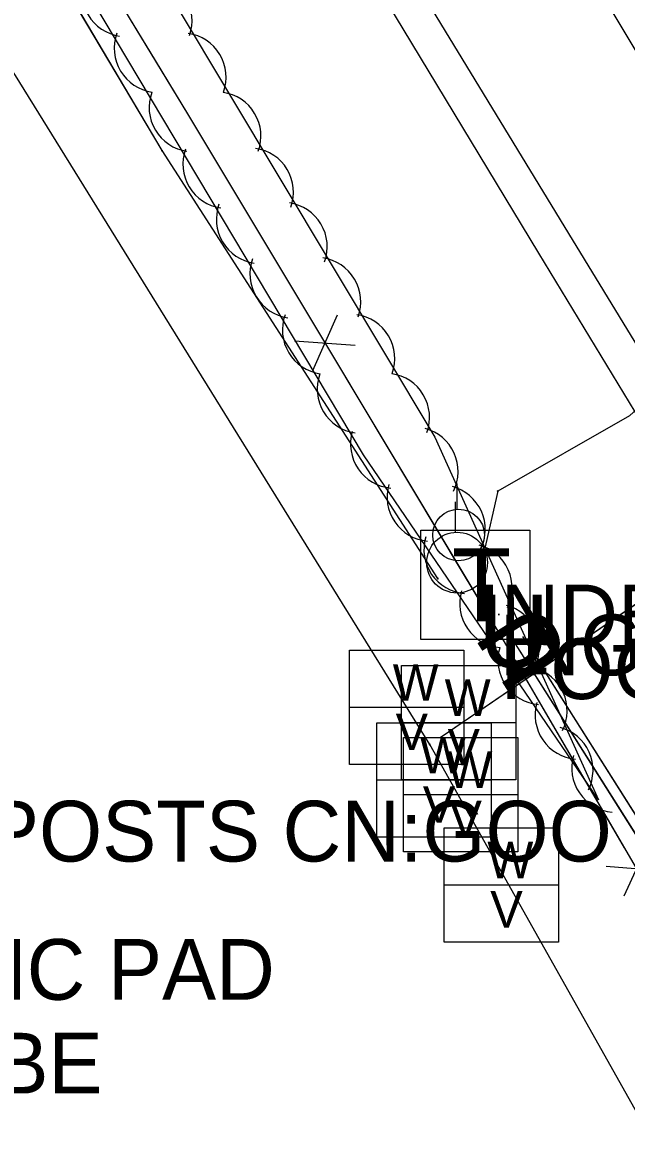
# Model space of a CAD drawing. Extents: x 954793 to 988390, y 1867850 to 1924428.
# Drawn here: x 956419.3 to 956469.1, y 1921899.6 to 1921992.4 of the extents above; entities that cross this region are included whole.
import ezdxf

# ---------------------------------------------------------------- set-up
doc = ezdxf.new("R2010")
doc.units = 0
for name, color, linetype in [('Default', 7, 'Continuous'), ('S_EDGE_PAVEMENT', 7, 'Continuous'), ('S_FENCE', 7, 'Continuous'), ('S_FENCE_ANNOT', 7, 'Continuous'), ('S_FIBER_OPTIC_CABLE', 7, 'Continuous'), ('S_MISC_STRUCTURES_ANNOT', 7, 'Continuous'), ('S_MSC_PT_SYM', 7, 'Continuous'), ('S_PAVEMENT_CROWN', 7, 'Continuous'), ('S_SHOULDER', 7, 'Continuous'), ('S_SURVEY_TEXT_ANNOT', 7, 'Continuous'), ('S_TELEPHONE_UTILITIES', 7, 'Continuous'), ('S_TELEPHONE_UTILITIES_ANNOT', 7, 'Continuous'), ('S_TREE', 7, 'Continuous'), ('S_UNDERGROUND_CABLE', 7, 'Continuous'), ('S_UTILITY_POLE', 7, 'Continuous'), ('S_UTL_PT_SYM', 7, 'Continuous'), ('S_WATER_UTILITIES', 7, 'Continuous')]:
    doc.layers.add(name, color=color, linetype=linetype)

msp = doc.modelspace()

# ---------------------------------------------------------------- linework, layer by layer
at = {"layer": 'S_EDGE_PAVEMENT'}
msp.add_lwpolyline([(956566.517, 1921808.083), (956556.072, 1921825.098), (956545.627, 1921842.113), (956534.529, 1921860.29), (956523.431, 1921878.467), (956510.697, 1921899.249), (956497.963, 1921920.03), (956486.772, 1921938.307), (956475.58, 1921956.584), (956464.348, 1921974.985), (956453.116, 1921993.387), (956444.812, 1922006.943), (956436.509, 1922020.5), (956426.542, 1922036.848), (956416.574, 1922053.197), (956405.537, 1922071.359), (956394.5, 1922089.521), (956383.799, 1922106.805), (956373.098, 1922124.089), (956362.252, 1922142.078), (956351.407, 1922160.068), (956340.715, 1922177.57), (956330.022, 1922195.072)], dxfattribs=at)
at = {"layer": 'S_FENCE'}
for p, q in [((956445.265, 1921968.251), (956443.228, 1921963.685)), ((956441.752, 1921966.144), (956446.74, 1921965.792)), ((956470.95, 1921924.946), (956468.858, 1921920.405)), ((956467.412, 1921922.882), (956472.396, 1921922.469))]:
    msp.add_line(p, q, dxfattribs=at)
for points in [[(956338.83, 1922139.637), (956432.93, 1921984.833)], [(956419.868, 1922006.323), (956430.257, 1921989.231)], [(956430.257, 1921989.231), (956432.93, 1921984.833)], [(956432.93, 1921984.833), (956443.218, 1921967.683)], [(956432.93, 1921984.833), (956458.816, 1921941.679)], [(956445.275, 1921964.253), (956455.563, 1921947.103)], [(956455.563, 1921947.103), (956458.816, 1921941.679)], [(956458.816, 1921941.679), (956468.896, 1921924.403)], [(956458.816, 1921941.679), (956523.652, 1921830.557)]]:
    msp.add_lwpolyline(points, dxfattribs=at)
at = {"layer": 'S_FIBER_OPTIC_CABLE'}
for p, q in [((956430.837, 1921981.806), (956403.231, 1922028.399)), ((956453.539, 1921946.567), (956430.837, 1921981.806)), ((956469.33, 1921959.96), (956458.494, 1921953.768)), ((956458.494, 1921953.768), (956457.379, 1921948.82)), ((956482.637, 1921905.271), (956459.823, 1921941.414))]:
    msp.add_line(p, q, dxfattribs=at)
for points in [[(956453.539, 1921946.567), (956430.837, 1921981.806), (956403.231, 1922028.399), (956379.892, 1922065.458), (956348.945, 1922115.167), (956333.568, 1922143.453)], [(956453.539, 1921946.567), (956430.837, 1921981.806), (956403.231, 1922028.399), (956379.892, 1922065.458), (956348.945, 1922115.167), (956333.568, 1922143.453)], [(956510.194, 1921989.118), (956494.46, 1921982.826), (956469.33, 1921959.96), (956458.494, 1921953.768), (956457.379, 1921948.82)], [(956510.194, 1921989.118), (956494.46, 1921982.826), (956469.33, 1921959.96), (956458.494, 1921953.768), (956457.379, 1921948.82)], [(956523.479, 1921839.863), (956502.786, 1921872.489), (956482.637, 1921905.271), (956459.823, 1921941.414)], [(956523.479, 1921839.863), (956502.786, 1921872.489), (956482.637, 1921905.271), (956459.823, 1921941.414)]]:
    msp.add_lwpolyline(points, dxfattribs=at)
at = {"layer": 'S_MSC_PT_SYM'}
for points in [[(956458.574, 1921943.606), (956458.574, 1921943.656), (956458.574, 1921943.606), (956458.524, 1921943.606), (956458.574, 1921943.606), (956458.574, 1921943.556), (956458.574, 1921943.606), (956458.624, 1921943.606)], [(956458.574, 1921943.606), (956458.574, 1921943.656), (956458.574, 1921943.606), (956458.524, 1921943.606), (956458.574, 1921943.606), (956458.574, 1921943.556), (956458.574, 1921943.606), (956458.624, 1921943.606)], [(956458.736, 1921941.645), (956458.736, 1921941.695), (956458.736, 1921941.645), (956458.686, 1921941.645), (956458.736, 1921941.645), (956458.736, 1921941.595), (956458.736, 1921941.645), (956458.786, 1921941.645)], [(956458.736, 1921941.645), (956458.736, 1921941.695), (956458.736, 1921941.645), (956458.686, 1921941.645), (956458.736, 1921941.645), (956458.736, 1921941.595), (956458.736, 1921941.645), (956458.786, 1921941.645)]]:
    msp.add_lwpolyline(points, close=True, dxfattribs=at)
for points in [[(956458.574, 1921943.606), (956458.574, 1921943.656), (956458.574, 1921943.606), (956458.524, 1921943.606), (956458.574, 1921943.606), (956458.574, 1921943.556), (956458.574, 1921943.606), (956458.624, 1921943.606)], [(956458.736, 1921941.645), (956458.736, 1921941.695), (956458.736, 1921941.645), (956458.686, 1921941.645), (956458.736, 1921941.645), (956458.736, 1921941.595), (956458.736, 1921941.645), (956458.786, 1921941.645)]]:
    msp.add_lwpolyline(points, dxfattribs=at)
at = {"layer": 'S_PAVEMENT_CROWN'}
msp.add_lwpolyline([(956577.812, 1921813.597), (956567.046, 1921831.084), (956556.279, 1921848.571), (956545.196, 1921866.592), (956534.113, 1921884.613), (956521.218, 1921905.617), (956508.324, 1921926.62), (956497.209, 1921944.791), (956486.094, 1921962.961), (956474.877, 1921981.682), (956463.659, 1922000.402), (956455.12, 1922014.017), (956446.58, 1922027.632), (956437.008, 1922043.709), (956427.437, 1922059.785), (956416.249, 1922077.968), (956405.062, 1922096.151), (956394.328, 1922113.637), (956383.593, 1922131.123), (956372.874, 1922148.988), (956362.155, 1922166.853), (956351.453, 1922184.171), (956340.751, 1922201.489)], dxfattribs=at)
at = {"layer": 'S_SHOULDER'}
msp.add_lwpolyline([(956563.486, 1921806.763), (956553.046, 1921823.599), (956542.606, 1921840.436), (956531.6, 1921858.495), (956520.595, 1921876.555), (956508.014, 1921897.331), (956495.433, 1921918.108), (956484.245, 1921936.517), (956473.057, 1921954.926), (956461.87, 1921973.374), (956450.683, 1921991.822), (956442.436, 1922005.478), (956434.189, 1922019.135), (956423.946, 1922035.436), (956413.704, 1922051.738), (956402.884, 1922069.894), (956392.065, 1922088.05), (956381.389, 1922105.356), (956370.712, 1922122.662), (956359.571, 1922140.607), (956348.43, 1922158.552), (956337.937, 1922175.913), (956327.445, 1922193.274)], dxfattribs=at)
at = {"layer": 'S_TELEPHONE_UTILITIES'}
msp.add_lwpolyline([(956452.139, 1921941.552), (956452.139, 1921950.552), (956461.139, 1921950.552), (956461.139, 1921941.552)], close=True, dxfattribs=at)
at = {"layer": 'S_TREE'}
msp.add_lwpolyline([(956316.457, 1922159.952), (956324.842, 1922160.5), (956328.164, 1922160.021), (956345.908, 1922137.15), (956402.287, 1922043.296), (956453.301, 1921958.217), (956466.793, 1921928.339), (956447.426, 1921956.766), (956386.195, 1922059.323), (956337.324, 1922139.353), (956324.26, 1922132.476)], dxfattribs=at)
for centre, start, end in [((956427.876, 1921994.845), 160.04033, 261.63724), ((956429.668, 1921992.526), 340.14873, 81.74564), ((956430.548, 1921990.227), 160.04033, 261.63724), ((956432.464, 1921987.857), 340.14873, 81.74564), ((956433.414, 1921985.361), 160.04033, 261.63724), ((956435.34, 1921982.997), 340.14873, 81.74564), ((956436.201, 1921980.687), 160.04033, 261.63724), ((956438.021, 1921978.384), 340.14873, 81.74564), ((956438.951, 1921976.152), 160.04033, 261.63724), ((956440.8, 1921973.891), 340.14873, 81.74564), ((956441.722, 1921971.653), 160.04033, 261.63724), ((956443.558, 1921969.361), 340.14873, 81.74564), ((956444.394, 1921967.036), 160.04033, 261.63724), ((956446.354, 1921964.692), 340.14873, 81.74564), ((956447.26, 1921962.17), 160.04033, 261.63724), ((956449.23, 1921959.832), 340.14873, 81.74564), ((956449.999, 1921957.652), 163.46855, 265.06546), ((956451.573, 1921955.4), 333.504, 75.10092), ((956453.015, 1921953.288), 163.46855, 265.06546), ((956453.814, 1921950.616), 333.504, 75.10092), ((956456.05, 1921948.964), 163.46855, 265.06546), ((956456.029, 1921945.797), 333.504, 75.10092), ((956458.993, 1921944.514), 163.46855, 265.06546), ((956458.266, 1921940.836), 333.504, 75.10092), ((956462.145, 1921939.828), 163.46855, 265.06546), ((956460.56, 1921935.676), 333.504, 75.10092), ((956465.207, 1921935.33), 163.46855, 265.06546), ((956462.689, 1921930.784), 333.504, 75.10092), ((956468.223, 1921930.967), 163.46855, 265.06546)]:
    msp.add_arc(centre, 3.643, start, end, dxfattribs=at)
at = {"layer": 'S_UNDERGROUND_CABLE'}
msp.add_line((956483.321, 1921905.818), (956460.559, 1921941.786), dxfattribs=at)
msp.add_lwpolyline([(956550.99, 1921787.022), (956522.907, 1921839.534), (956502.918, 1921873.23), (956483.321, 1921905.818), (956460.559, 1921941.786)], dxfattribs=at)
msp.add_lwpolyline([(956550.99, 1921787.022), (956522.907, 1921839.534), (956502.918, 1921873.23), (956483.321, 1921905.818), (956460.559, 1921941.786)], dxfattribs=at)
at = {"layer": 'S_UTILITY_POLE'}
for p, q in [((956455.133, 1921952.295), (956455.133, 1921954.403)), ((956454.993, 1921950.4), (956454.993, 1921952.88))]:
    msp.add_line(p, q, dxfattribs=at)
for centre, radius in [((956455.256, 1921950.153), 2.127), ((956455.137, 1921947.88), 2.502)]:
    msp.add_circle(centre, radius, dxfattribs=at)
at = {"layer": 'S_UTL_PT_SYM'}
for points in [[(956430.837, 1921981.806), (956430.837, 1921981.856), (956430.837, 1921981.806), (956430.787, 1921981.806), (956430.837, 1921981.806), (956430.837, 1921981.756), (956430.837, 1921981.806), (956430.887, 1921981.806)], [(956458.494, 1921953.768), (956458.494, 1921953.818), (956458.494, 1921953.768), (956458.444, 1921953.768), (956458.494, 1921953.768), (956458.494, 1921953.718), (956458.494, 1921953.768), (956458.544, 1921953.768)], [(956457.379, 1921948.82), (956457.379, 1921948.87), (956457.379, 1921948.82), (956457.329, 1921948.82), (956457.379, 1921948.82), (956457.379, 1921948.77), (956457.379, 1921948.82), (956457.429, 1921948.82)], [(956453.539, 1921946.567), (956453.539, 1921946.617), (956453.539, 1921946.567), (956453.489, 1921946.567), (956453.539, 1921946.567), (956453.539, 1921946.517), (956453.539, 1921946.567), (956453.589, 1921946.567)], [(956459.823, 1921941.414), (956459.823, 1921941.464), (956459.823, 1921941.414), (956459.773, 1921941.414), (956459.823, 1921941.414), (956459.823, 1921941.364), (956459.823, 1921941.414), (956459.873, 1921941.414)], [(956453.813, 1921933.501), (956453.813, 1921933.551), (956453.813, 1921933.501), (956453.763, 1921933.501), (956453.813, 1921933.501), (956453.813, 1921933.451), (956453.813, 1921933.501), (956453.863, 1921933.501)], [(956452.889, 1921932.907), (956452.889, 1921932.957), (956452.889, 1921932.907), (956452.839, 1921932.907), (956452.889, 1921932.907), (956452.889, 1921932.857), (956452.889, 1921932.907), (956452.939, 1921932.907)]]:
    msp.add_lwpolyline(points, dxfattribs=at)
for points in [[(956430.837, 1921981.806), (956430.794, 1921981.78), (956430.837, 1921981.806), (956430.862, 1921981.763), (956430.837, 1921981.806), (956430.88, 1921981.831), (956430.837, 1921981.806), (956430.811, 1921981.849)], [(956430.837, 1921981.806), (956430.794, 1921981.78), (956430.837, 1921981.806), (956430.862, 1921981.763), (956430.837, 1921981.806), (956430.88, 1921981.831), (956430.837, 1921981.806), (956430.811, 1921981.849)], [(956458.494, 1921953.768), (956458.543, 1921953.757), (956458.494, 1921953.768), (956458.505, 1921953.816), (956458.494, 1921953.768), (956458.445, 1921953.779), (956458.494, 1921953.768), (956458.483, 1921953.719)], [(956458.494, 1921953.768), (956458.543, 1921953.757), (956458.494, 1921953.768), (956458.505, 1921953.816), (956458.494, 1921953.768), (956458.445, 1921953.779), (956458.494, 1921953.768), (956458.483, 1921953.719)], [(956457.379, 1921948.82), (956457.428, 1921948.809), (956457.379, 1921948.82), (956457.39, 1921948.869), (956457.379, 1921948.82), (956457.33, 1921948.831), (956457.379, 1921948.82), (956457.368, 1921948.772)], [(956457.379, 1921948.82), (956457.428, 1921948.809), (956457.379, 1921948.82), (956457.39, 1921948.869), (956457.379, 1921948.82), (956457.33, 1921948.831), (956457.379, 1921948.82), (956457.368, 1921948.772)], [(956453.539, 1921946.567), (956453.496, 1921946.54), (956453.539, 1921946.567), (956453.566, 1921946.525), (956453.539, 1921946.567), (956453.581, 1921946.594), (956453.539, 1921946.567), (956453.511, 1921946.609)], [(956453.539, 1921946.567), (956453.496, 1921946.54), (956453.539, 1921946.567), (956453.566, 1921946.525), (956453.539, 1921946.567), (956453.581, 1921946.594), (956453.539, 1921946.567), (956453.511, 1921946.609)], [(956459.823, 1921941.414), (956459.781, 1921941.387), (956459.823, 1921941.414), (956459.85, 1921941.371), (956459.823, 1921941.414), (956459.865, 1921941.44), (956459.823, 1921941.414), (956459.796, 1921941.456)], [(956459.823, 1921941.414), (956459.781, 1921941.387), (956459.823, 1921941.414), (956459.85, 1921941.371), (956459.823, 1921941.414), (956459.865, 1921941.44), (956459.823, 1921941.414), (956459.796, 1921941.456)], [(956453.813, 1921933.501), (956453.841, 1921933.46), (956453.813, 1921933.501), (956453.854, 1921933.529), (956453.813, 1921933.501), (956453.784, 1921933.542), (956453.813, 1921933.501), (956453.771, 1921933.473)], [(956453.813, 1921933.501), (956453.841, 1921933.46), (956453.813, 1921933.501), (956453.854, 1921933.529), (956453.813, 1921933.501), (956453.784, 1921933.542), (956453.813, 1921933.501), (956453.771, 1921933.473)], [(956452.889, 1921932.907), (956452.846, 1921932.881), (956452.889, 1921932.907), (956452.915, 1921932.865), (956452.889, 1921932.907), (956452.931, 1921932.933), (956452.889, 1921932.907), (956452.862, 1921932.95)], [(956452.889, 1921932.907), (956452.846, 1921932.881), (956452.889, 1921932.907), (956452.915, 1921932.865), (956452.889, 1921932.907), (956452.931, 1921932.933), (956452.889, 1921932.907), (956452.862, 1921932.95)]]:
    msp.add_lwpolyline(points, close=True, dxfattribs=at)
at = {"layer": 'S_WATER_UTILITIES'}
for p, q in [((956452.889, 1921932.907), (956418.772, 1921987.989)), ((956504.801, 1921968.325), (956453.813, 1921933.501)), ((956446.282, 1921940.676), (956455.698, 1921940.676)), ((956446.282, 1921931.26), (956446.282, 1921940.676)), ((956455.698, 1921940.676), (956455.698, 1921931.26)), ((956450.565, 1921939.414), (956459.981, 1921939.414)), ((956450.565, 1921929.998), (956450.565, 1921939.414)), ((956459.981, 1921939.414), (956459.981, 1921929.998)), ((956446.282, 1921935.987), (956455.698, 1921935.987)), ((956448.528, 1921934.683), (956457.945, 1921934.683)), ((956448.528, 1921925.266), (956448.528, 1921934.683)), ((956450.565, 1921934.725), (956459.981, 1921934.725)), ((956457.945, 1921934.683), (956457.945, 1921925.266)), ((956450.714, 1921933.488), (956460.13, 1921933.488)), ((956450.714, 1921924.071), (956450.714, 1921933.488)), ((956460.13, 1921933.488), (956460.13, 1921924.071)), ((956485.856, 1921874.294), (956452.889, 1921932.907)), ((956455.698, 1921931.26), (956446.282, 1921931.26)), ((956448.528, 1921929.994), (956457.945, 1921929.994)), ((956459.981, 1921929.998), (956450.565, 1921929.998)), ((956450.714, 1921928.799), (956460.13, 1921928.799)), ((956454.08, 1921926.049), (956463.496, 1921926.049)), ((956454.08, 1921916.633), (956454.08, 1921926.049)), ((956463.496, 1921926.049), (956463.496, 1921916.633)), ((956457.945, 1921925.266), (956448.528, 1921925.266)), ((956460.13, 1921924.071), (956450.714, 1921924.071)), ((956454.08, 1921921.36), (956463.496, 1921921.36)), ((956463.496, 1921916.633), (956454.08, 1921916.633))]:
    msp.add_line(p, q, dxfattribs=at)
for points in [[(956559.346, 1921746.642), (956513.091, 1921824.812), (956485.856, 1921874.294), (956452.889, 1921932.907), (956418.772, 1921987.989), (956378.02, 1922048.352), (956342.737, 1922109.266), (956329.98, 1922132.032), (956291.619, 1922185.543)], [(956559.346, 1921746.642), (956513.091, 1921824.812), (956485.856, 1921874.294), (956452.889, 1921932.907), (956418.772, 1921987.989), (956378.02, 1922048.352), (956342.737, 1922109.266), (956329.98, 1922132.032), (956291.619, 1922185.543)], [(956555.058, 1922036.706), (956531.737, 1921995.443), (956519.037, 1921979.191), (956504.801, 1921968.325), (956453.813, 1921933.501)], [(956555.058, 1922036.706), (956531.737, 1921995.443), (956519.037, 1921979.191), (956504.801, 1921968.325), (956453.813, 1921933.501)]]:
    msp.add_lwpolyline(points, dxfattribs=at)

# ---------------------------------------------------------------- texts
at = {"layer": 'Default'}
for rotation, p in [(360, (956456.93, 1921939.241)), (122.32708, (956464.651, 1921940.08))]:
    msp.add_text('U', height=6, rotation=rotation, dxfattribs=at).set_placement(p)
at = {"layer": 'S_FENCE_ANNOT'}
msp.add_text('TY:2-WIRE ELEC MET POSTS CN:GOO', height=5, dxfattribs=at).set_placement((956345.286, 1921923.269))
at = {"layer": 'S_MISC_STRUCTURES_ANNOT'}
for s, p in [('INGRND FOC JUNCT BOX', (956458.574, 1921938.606)), ('FOC TEST STA', (956458.736, 1921936.645)), ('ELEC METER & BE', (956366.124, 1921904.167))]:
    msp.add_text(s, height=5, dxfattribs=at).set_placement(p)
at = {"layer": 'S_SURVEY_TEXT_ANNOT'}
msp.add_text('STANDBY GEN. ON CONC PAD', height=5, dxfattribs=at).set_placement((956341.303, 1921911.882))
at = {"layer": 'S_TELEPHONE_UTILITIES'}
msp.add_text('T', height=6, rotation=360, dxfattribs=at).set_placement((956454.702, 1921943.052))
at = {"layer": 'S_TELEPHONE_UTILITIES_ANNOT'}
msp.add_text('INDEPENDENT', height=5, dxfattribs=at).set_placement((956456.867, 1921941.07))
at = {"layer": 'S_WATER_UTILITIES'}
for s, p in [('W', (956449.833, 1921936.519)), ('W', (956454.115, 1921935.257)), ('V', (956450.069, 1921932.456)), ('W', (956452.079, 1921930.525)), ('V', (956454.351, 1921931.194)), ('W', (956454.264, 1921929.33)), ('V', (956452.315, 1921926.462)), ('V', (956454.5, 1921925.267)), ('W', (956457.63, 1921921.892)), ('V', (956457.867, 1921917.829))]:
    msp.add_text(s, height=3, rotation=360, dxfattribs=at).set_placement(p)

doc.saveas('drawing.dxf')
